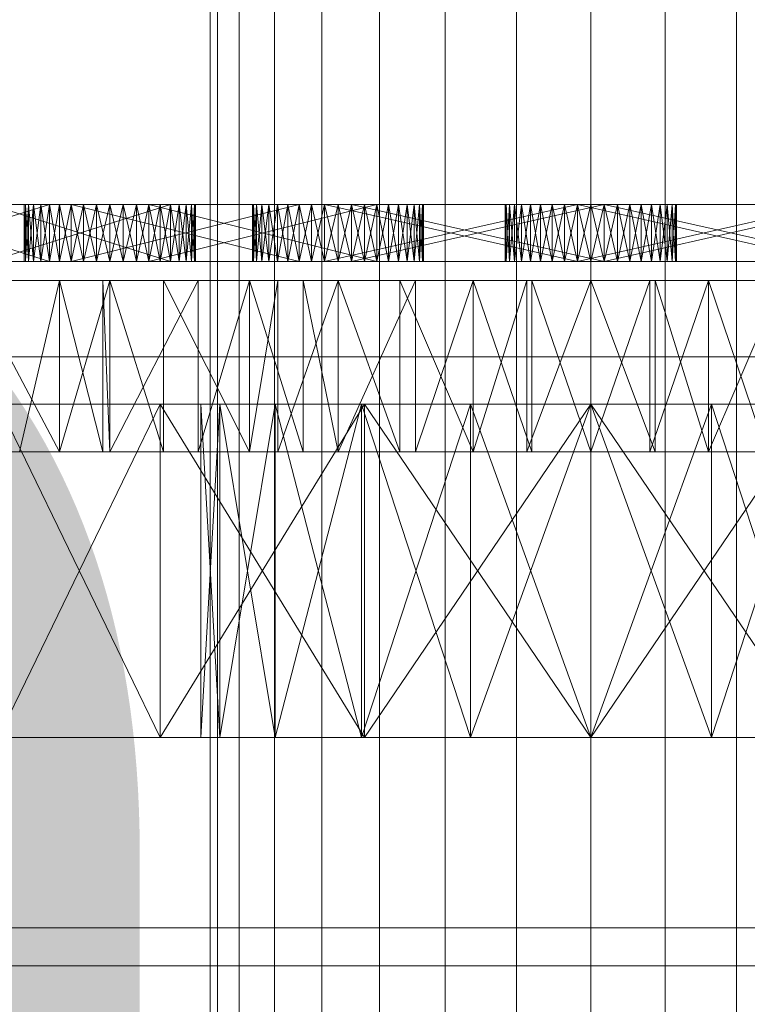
# Model space of a CAD drawing. Header units: millimetres. Extents: x -1970 to 61924, y -58230 to 6847.
# Tile 809 of 925: x 59951 to 60028, y -16628 to -16525. Entities that reach past the tile are written whole.
import ezdxf

# ---------------------------------------------------------------- set-up
doc = ezdxf.new("R2010")
doc.units = ezdxf.units.MM
doc.layers.add('COTAS_P', color=1, linetype='Continuous', lineweight=0)
doc.layers.add('superior_secador', color=7, linetype='Continuous', lineweight=0)
doc.dimstyles.new('R19_100', dxfattribs={"dimtxt": 250, "dimasz": 150, "dimexe": 150, "dimexo": 80, "dimgap": 100, "dimtad": 1, "dimtih": 1, "dimtoh": 1, "dimdsep": 46, "dimcen": 0.09, "dimadec": 0, "dimazin": 0, "dimtfac": 1, "dimtdec": 4, "dimtofl": 0, "dimtmove": 0, "dimatfit": 3, "dimfxl": 1, "dimtolj": 1, "dimtzin": 0, "dimarcsym": 0})

# ---------------------------------------------------------------- blocks, each defined once
blk = doc.blocks.new('DIM_R26_30')
at = {"layer": 'COTAS_P'}
for p, q in [((60161.13, -15400), (60116.13, -15550)), ((61061.13, -15400), (60161.13, -15400)), ((60161.13, -19750), (60161.13, -15400)), ((60161.13, -15400), (60206.13, -15550)), ((60161.13, -19750), (60116.13, -19600)), ((60161.13, -19750), (60206.13, -19600)), ((61061.13, -19750), (60161.13, -19750))]:
    blk.add_line(p, q, dxfattribs=at)
blk.add_text('4350 P', height=250, rotation=90, dxfattribs=at).set_placement((60061.13, -17575))

msp = doc.modelspace()

# ---------------------------------------------------------------- linework, layer by layer
at = {"layer": 'superior_secador'}
for p, q in [((59971.134, -16520), (59971.134, -16675)), ((59971.902, -16520), (59971.902, -16675)), ((59974.179, -16520), (59974.179, -16675)), ((59977.875, -16520), (59977.875, -16675)), ((59982.85, -16520), (59982.85, -16675)), ((59988.911, -16520), (59988.911, -16675)), ((59995.827, -16520), (59995.827, -16675)), ((60003.33, -16520), (60003.33, -16675)), ((60011.134, -16520), (60011.134, -16675)), ((60018.937, -16520), (60018.937, -16675)), ((60026.441, -16520), (60026.441, -16675)), ((59956.499, -16544), (59932.558, -16544)), ((59932.999, -16544), (59956.499, -16544)), ((59968.603, -16544), (59932.999, -16544)), ((59954.22, -16544), (59934.276, -16544)), ((59956.499, -16544), (59934.276, -16544)), ((59935.194, -16544), (59954.22, -16544)), ((59954.22, -16544), (59935.194, -16550)), ((59935.194, -16544), (59954.22, -16550)), ((59938.776, -16544), (59968.603, -16544)), ((59956.499, -16544), (59938.776, -16544)), ((59968.603, -16544), (59941.558, -16544)), ((59944.339, -16544), (59968.603, -16544)), ((59946.849, -16544), (59966.948, -16544)), ((59946.849, -16544), (59968.603, -16544)), ((59966.948, -16544), (59947.923, -16544)), ((59947.923, -16544), (59966.948, -16550)), ((59966.948, -16544), (59947.923, -16550)), ((59952.025, -16544), (59951.585, -16544)), ((59951.585, -16544), (59951.694, -16544)), ((59951.694, -16544), (59951.585, -16550)), ((59951.585, -16544), (59951.585, -16550)), ((59951.585, -16544), (59951.694, -16550)), ((59953.304, -16544), (59951.585, -16544)), ((59957.804, -16544), (59951.585, -16544)), ((59951.585, -16544), (59983.151, -16544)), ((59990.923, -16544), (59951.585, -16544)), ((59951.694, -16544), (59952.025, -16544)), ((59952.025, -16544), (59951.694, -16550)), ((59951.694, -16544), (59951.694, -16550)), ((59951.694, -16544), (59952.025, -16550)), ((59953.304, -16544), (59952.025, -16544)), ((59952.025, -16544), (59952.566, -16544)), ((59955.294, -16544), (59952.025, -16544)), ((59983.151, -16544), (59952.025, -16544)), ((59952.566, -16544), (59952.025, -16550)), ((59952.025, -16544), (59952.025, -16550)), ((59952.025, -16544), (59952.566, -16550)), ((59952.566, -16544), (59953.304, -16544)), ((59953.304, -16544), (59952.566, -16550)), ((59952.566, -16544), (59952.566, -16550)), ((59952.566, -16544), (59953.304, -16550)), ((59955.294, -16544), (59953.304, -16544)), ((59953.304, -16544), (59954.22, -16544)), ((59954.22, -16544), (59953.304, -16550)), ((59953.304, -16544), (59953.304, -16550)), ((59953.304, -16544), (59954.22, -16550)), ((59957.804, -16544), (59953.304, -16544)), ((59953.304, -16544), (59983.151, -16544)), ((59954.22, -16544), (59955.294, -16544)), ((59955.294, -16544), (59954.22, -16550)), ((59954.22, -16544), (59954.22, -16550)), ((59954.22, -16544), (59955.294, -16550)), ((59956.499, -16544), (59954.22, -16544)), ((59980.472, -16544), (59955.294, -16544)), ((59955.294, -16544), (59956.499, -16544)), ((59955.294, -16544), (59957.804, -16544)), ((59983.151, -16544), (59955.294, -16544)), ((59955.294, -16544), (59960.585, -16544)), ((59955.294, -16544), (59990.923, -16544)), ((59956.499, -16544), (59955.294, -16550)), ((59955.294, -16544), (59955.294, -16550)), ((59955.294, -16544), (59956.499, -16550)), ((59956.499, -16544), (59980.472, -16544)), ((59957.804, -16544), (59956.499, -16544)), ((59980.472, -16544), (59956.499, -16550)), ((59956.499, -16544), (59956.499, -16550)), ((59956.499, -16544), (59957.804, -16550)), ((59959.177, -16544), (59956.499, -16544)), ((59961.991, -16544), (59956.499, -16544)), ((59966.948, -16544), (59956.499, -16544)), ((59968.603, -16544), (59956.499, -16544)), ((59957.804, -16544), (59956.499, -16550)), ((59956.499, -16544), (59980.472, -16550)), ((59957.804, -16544), (59960.585, -16544)), ((59959.177, -16544), (59957.804, -16544)), ((59957.804, -16544), (59957.804, -16550)), ((59957.804, -16544), (59959.177, -16550)), ((59959.177, -16544), (59957.804, -16550)), ((59963.366, -16544), (59957.804, -16544)), ((59990.923, -16544), (59957.804, -16544)), ((59960.585, -16544), (59959.177, -16544)), ((59959.177, -16544), (59959.177, -16550)), ((59959.177, -16544), (59960.585, -16550)), ((59961.991, -16544), (59959.177, -16544)), ((59960.585, -16544), (59959.177, -16550)), ((59960.585, -16544), (59963.366, -16544)), ((59961.991, -16544), (59960.585, -16544)), ((59960.585, -16544), (59990.923, -16544)), ((59960.585, -16544), (59960.585, -16550)), ((59960.585, -16544), (59961.991, -16550)), ((59961.991, -16544), (59960.585, -16550)), ((59963.366, -16544), (59961.991, -16544)), ((59961.991, -16544), (59961.991, -16550)), ((59961.991, -16544), (59963.366, -16550)), ((59964.671, -16544), (59961.991, -16544)), ((59966.948, -16544), (59961.991, -16544)), ((59963.366, -16544), (59961.991, -16550)), ((59963.366, -16544), (59988.644, -16544)), ((59964.671, -16544), (59963.366, -16544)), ((59963.366, -16544), (59990.923, -16544)), ((59963.366, -16544), (59963.366, -16550)), ((59963.366, -16544), (59964.671, -16550)), ((59964.671, -16544), (59963.366, -16550)), ((59988.644, -16544), (59964.671, -16544)), ((59964.671, -16544), (59964.671, -16550)), ((59964.671, -16544), (59988.644, -16550)), ((59966.948, -16544), (59964.671, -16544)), ((59964.671, -16544), (59965.874, -16544)), ((59965.874, -16544), (59964.671, -16550)), ((59988.644, -16544), (59964.671, -16550)), ((59964.671, -16544), (59965.874, -16550)), ((59965.874, -16544), (59966.948, -16544)), ((59966.948, -16544), (59965.874, -16550)), ((59965.874, -16544), (59965.874, -16550)), ((59965.874, -16544), (59966.948, -16550)), ((59966.948, -16544), (59968.603, -16544)), ((59967.866, -16544), (59966.948, -16544)), ((59969.474, -16544), (59966.948, -16544)), ((59966.948, -16550), (59966.948, -16544)), ((59966.948, -16544), (59967.866, -16550)), ((59967.866, -16544), (59966.948, -16550)), ((59968.603, -16544), (59967.866, -16544)), ((59967.866, -16544), (59967.866, -16550)), ((59967.866, -16544), (59968.603, -16550)), ((59968.603, -16544), (59967.866, -16550)), ((59968.603, -16544), (59969.474, -16544)), ((59969.144, -16544), (59968.603, -16544)), ((59968.603, -16544), (59968.603, -16550)), ((59968.603, -16544), (59969.144, -16550)), ((59969.144, -16544), (59968.603, -16550)), ((59969.474, -16544), (59969.144, -16544)), ((59969.144, -16544), (59969.144, -16550)), ((59969.144, -16544), (59969.474, -16550)), ((59969.474, -16544), (59969.144, -16550)), ((59969.474, -16544), (59969.585, -16544)), ((59969.474, -16544), (59969.474, -16550)), ((59969.474, -16544), (59969.585, -16550)), ((59969.585, -16544), (59969.474, -16550)), ((59969.585, -16544), (59969.585, -16550)), ((59975.999, -16544), (59975.558, -16544)), ((59975.558, -16544), (59975.669, -16544)), ((59977.276, -16544), (59975.558, -16544)), ((59975.669, -16544), (59975.558, -16550)), ((59975.558, -16544), (59975.558, -16550)), ((59975.558, -16544), (59975.669, -16550)), ((59975.669, -16544), (59975.999, -16544)), ((59975.999, -16544), (59975.669, -16550)), ((59975.669, -16544), (59975.669, -16550)), ((59975.669, -16544), (59975.999, -16550)), ((59977.276, -16544), (59975.999, -16544)), ((59975.999, -16544), (59976.54, -16544)), ((59976.54, -16544), (59975.999, -16550)), ((59975.999, -16544), (59975.999, -16550)), ((59975.999, -16544), (59976.54, -16550)), ((59979.269, -16544), (59975.999, -16544)), ((59975.999, -16544), (60012.542, -16544)), ((60015.22, -16544), (59975.999, -16544)), ((59976.54, -16544), (59977.276, -16544)), ((59977.276, -16544), (59976.54, -16550)), ((59976.54, -16544), (59976.54, -16550)), ((59976.54, -16544), (59977.276, -16550)), ((59979.269, -16544), (59977.276, -16544)), ((59977.276, -16544), (59978.194, -16544)), ((59981.776, -16544), (59977.276, -16544)), ((60012.542, -16544), (59977.276, -16544)), ((59977.276, -16544), (60015.22, -16544)), ((59978.194, -16544), (59977.276, -16550)), ((59977.276, -16544), (59977.276, -16550)), ((59977.276, -16544), (59978.194, -16550)), ((59978.194, -16544), (59979.269, -16544)), ((59979.269, -16544), (59978.194, -16550)), ((59978.194, -16544), (59978.194, -16550)), ((59978.194, -16544), (59979.269, -16550)), ((59981.776, -16544), (59979.269, -16544)), ((59979.269, -16544), (59980.472, -16544)), ((59980.472, -16544), (59979.269, -16550)), ((59979.269, -16544), (59979.269, -16550)), ((59979.269, -16544), (59980.472, -16550)), ((59984.558, -16544), (59979.269, -16544)), ((59979.269, -16544), (60012.542, -16544)), ((60015.22, -16544), (59979.269, -16544)), ((59980.472, -16544), (59981.776, -16544)), ((59981.776, -16544), (59980.472, -16550)), ((59980.472, -16544), (59980.472, -16550)), ((59980.472, -16544), (59981.776, -16550)), ((59983.151, -16544), (59980.472, -16544)), ((60009.726, -16544), (59981.776, -16544)), ((59981.776, -16544), (59983.151, -16544)), ((59981.776, -16544), (59984.558, -16544)), ((60012.542, -16544), (59981.776, -16544)), ((59981.776, -16544), (60015.22, -16544)), ((59983.151, -16544), (59981.776, -16550)), ((59981.776, -16544), (59981.776, -16550)), ((59981.776, -16544), (59983.151, -16550)), ((59983.151, -16544), (60009.726, -16544)), ((59984.558, -16544), (59983.151, -16544)), ((60009.726, -16544), (59983.151, -16550)), ((59983.151, -16544), (59983.151, -16550)), ((59983.151, -16544), (59984.558, -16550)), ((59985.966, -16544), (59983.151, -16544)), ((59988.644, -16544), (59983.151, -16544)), ((59992.577, -16544), (59983.151, -16544)), ((59990.923, -16544), (59983.151, -16544)), ((59984.558, -16544), (59983.151, -16550)), ((59983.151, -16544), (60009.726, -16550)), ((59984.558, -16544), (60012.542, -16544)), ((59985.966, -16544), (59984.558, -16544)), ((59984.558, -16544), (60015.22, -16544)), ((59984.558, -16544), (59984.558, -16550)), ((59984.558, -16544), (59985.966, -16550)), ((59985.966, -16544), (59984.558, -16550)), ((60012.542, -16544), (59985.966, -16544)), ((59985.966, -16544), (59985.966, -16550)), ((59985.966, -16544), (60012.542, -16550)), ((59988.644, -16544), (59985.966, -16544)), ((59985.966, -16544), (59987.339, -16544)), ((59987.339, -16544), (59985.966, -16550)), ((60012.542, -16544), (59985.966, -16550)), ((59985.966, -16544), (59987.339, -16550)), ((59987.339, -16544), (59988.644, -16544)), ((59988.644, -16544), (59987.339, -16550)), ((59987.339, -16544), (59987.339, -16550)), ((59987.339, -16544), (59988.644, -16550)), ((59988.644, -16544), (59990.923, -16544)), ((59989.849, -16544), (59988.644, -16544)), ((59992.577, -16544), (59988.644, -16544)), ((59988.644, -16550), (59988.644, -16544)), ((59988.644, -16544), (59989.849, -16550)), ((59989.849, -16544), (59988.644, -16550)), ((59990.923, -16544), (59989.849, -16544)), ((59989.849, -16544), (59989.849, -16550)), ((59989.849, -16544), (59990.923, -16550)), ((59990.923, -16544), (59989.849, -16550)), ((59990.923, -16544), (59992.577, -16544)), ((59991.839, -16544), (59990.923, -16544)), ((59990.923, -16544), (59993.448, -16544)), ((59990.923, -16544), (59990.923, -16550)), ((59990.923, -16544), (59991.839, -16550)), ((59991.839, -16544), (59990.923, -16550)), ((59992.577, -16544), (59991.839, -16544)), ((59991.839, -16544), (59991.839, -16550)), ((59991.839, -16544), (59992.577, -16550)), ((59992.577, -16544), (59991.839, -16550)), ((59992.577, -16544), (59993.448, -16544)), ((59993.118, -16544), (59992.577, -16544)), ((59992.577, -16544), (59992.577, -16550)), ((59992.577, -16544), (59993.118, -16550)), ((59993.118, -16544), (59992.577, -16550)), ((59993.448, -16544), (59993.118, -16544)), ((59993.118, -16544), (59993.118, -16550)), ((59993.118, -16544), (59993.448, -16550)), ((59993.448, -16544), (59993.118, -16550)), ((59993.448, -16544), (59993.558, -16544)), ((59993.448, -16544), (59993.448, -16550)), ((59993.448, -16544), (59993.558, -16550)), ((59993.558, -16544), (59993.448, -16550)), ((59993.558, -16544), (59993.558, -16550)), ((60002.575, -16544), (60002.134, -16544)), ((60002.134, -16544), (60002.245, -16544)), ((60002.245, -16544), (60002.134, -16550)), ((60002.134, -16544), (60002.134, -16550)), ((60002.134, -16544), (60002.245, -16550)), ((60003.853, -16544), (60002.134, -16544)), ((60002.245, -16544), (60002.575, -16544)), ((60002.575, -16544), (60002.245, -16550)), ((60002.245, -16544), (60002.245, -16550)), ((60002.245, -16544), (60002.575, -16550)), ((60003.853, -16544), (60002.575, -16544)), ((60002.575, -16544), (60003.114, -16544)), ((60005.843, -16544), (60002.575, -16544)), ((60002.575, -16544), (60039.116, -16544)), ((60041.796, -16544), (60002.575, -16544)), ((60003.114, -16544), (60002.575, -16550)), ((60002.575, -16544), (60002.575, -16550)), ((60002.575, -16544), (60003.114, -16550)), ((60003.114, -16544), (60003.853, -16544)), ((60003.853, -16544), (60003.114, -16550)), ((60003.114, -16544), (60003.114, -16550)), ((60003.114, -16544), (60003.853, -16550)), ((60005.843, -16544), (60003.853, -16544)), ((60003.853, -16544), (60004.771, -16544)), ((60004.771, -16544), (60003.853, -16550)), ((60003.853, -16544), (60003.853, -16550)), ((60003.853, -16544), (60004.771, -16550)), ((60008.353, -16544), (60003.853, -16544)), ((60039.116, -16544), (60003.853, -16544)), ((60003.853, -16544), (60041.796, -16544)), ((60004.771, -16544), (60005.843, -16544)), ((60005.843, -16544), (60004.771, -16550)), ((60004.771, -16544), (60004.771, -16550)), ((60004.771, -16544), (60005.843, -16550)), ((60008.353, -16544), (60005.843, -16544)), ((60005.843, -16544), (60007.048, -16544)), ((60011.134, -16544), (60005.843, -16544)), ((60005.843, -16544), (60039.116, -16544)), ((60041.796, -16544), (60005.843, -16544)), ((60007.048, -16544), (60005.843, -16550)), ((60005.843, -16544), (60005.843, -16550)), ((60005.843, -16544), (60007.048, -16550)), ((60007.048, -16544), (60008.353, -16544)), ((60008.353, -16544), (60007.048, -16550)), ((60007.048, -16544), (60007.048, -16550)), ((60007.048, -16544), (60008.353, -16550)), ((60008.353, -16544), (60036.302, -16544)), ((60009.726, -16544), (60008.353, -16544)), ((60011.134, -16544), (60008.353, -16544)), ((60008.353, -16544), (60039.116, -16544)), ((60009.726, -16544), (60008.353, -16550)), ((60008.353, -16544), (60008.353, -16550)), ((60008.353, -16544), (60009.726, -16550)), ((60008.353, -16544), (60041.796, -16544)), ((60036.302, -16544), (60009.726, -16544)), ((60009.726, -16544), (60011.134, -16544)), ((60011.134, -16544), (60009.726, -16550)), ((60009.726, -16544), (60009.726, -16550)), ((60009.726, -16544), (60036.302, -16550)), ((60012.542, -16544), (60009.726, -16544)), ((60036.302, -16544), (60009.726, -16550)), ((60009.726, -16544), (60011.134, -16550)), ((60039.116, -16544), (60011.134, -16544)), ((60011.134, -16544), (60012.542, -16544)), ((60041.796, -16544), (60011.134, -16544)), ((60012.542, -16544), (60011.134, -16550)), ((60011.134, -16544), (60011.134, -16550)), ((60011.134, -16544), (60012.542, -16550)), ((60012.542, -16544), (60039.116, -16544)), ((60039.116, -16544), (60012.542, -16550)), ((60012.542, -16544), (60012.542, -16550)), ((60012.542, -16544), (60015.22, -16544)), ((60013.915, -16544), (60012.542, -16544)), ((60017.497, -16544), (60012.542, -16544)), ((60020.023, -16544), (60012.542, -16544)), ((60012.542, -16544), (60013.915, -16550)), ((60013.915, -16544), (60012.542, -16550)), ((60012.542, -16544), (60039.116, -16550)), ((60015.22, -16544), (60013.915, -16544)), ((60013.915, -16544), (60013.915, -16550)), ((60013.915, -16544), (60015.22, -16550)), ((60015.22, -16544), (60013.915, -16550)), ((60015.22, -16544), (60017.497, -16544)), ((60016.425, -16544), (60015.22, -16544)), ((60015.22, -16544), (60019.153, -16544)), ((60015.22, -16544), (60020.023, -16544)), ((60015.22, -16544), (60015.22, -16550)), ((60015.22, -16544), (60016.425, -16550)), ((60016.425, -16544), (60015.22, -16550)), ((60017.497, -16544), (60016.425, -16544)), ((60016.425, -16544), (60016.425, -16550)), ((60016.425, -16544), (60017.497, -16550)), ((60017.497, -16544), (60016.425, -16550)), ((60017.497, -16544), (60019.153, -16544)), ((60018.415, -16544), (60017.497, -16544)), ((60020.023, -16544), (60017.497, -16544)), ((60017.497, -16544), (60017.497, -16550)), ((60017.497, -16544), (60018.415, -16550)), ((60018.415, -16544), (60017.497, -16550)), ((60019.153, -16544), (60018.415, -16544)), ((60018.415, -16544), (60018.415, -16550)), ((60018.415, -16544), (60019.153, -16550)), ((60019.153, -16544), (60018.415, -16550)), ((60019.153, -16544), (60020.023, -16544)), ((60019.692, -16544), (60019.153, -16544)), ((60019.153, -16544), (60019.153, -16550)), ((60019.153, -16544), (60019.692, -16550)), ((60019.692, -16544), (60019.153, -16550)), ((60020.023, -16544), (60019.692, -16544)), ((60019.692, -16544), (60019.692, -16550)), ((60019.692, -16544), (60020.023, -16550)), ((60020.023, -16544), (60019.692, -16550)), ((60020.023, -16544), (60020.134, -16544)), ((60020.023, -16544), (60020.023, -16550)), ((60020.023, -16544), (60020.134, -16550)), ((60020.134, -16544), (60020.023, -16550)), ((60020.134, -16544), (60020.134, -16550)), ((59932.558, -16550), (59956.499, -16550)), ((59956.499, -16550), (59932.999, -16550)), ((59932.999, -16550), (59968.603, -16550)), ((59934.276, -16550), (59954.22, -16550)), ((59934.276, -16550), (59956.499, -16550)), ((59954.22, -16550), (59935.194, -16550)), ((59968.603, -16550), (59938.776, -16550)), ((59938.776, -16550), (59956.499, -16550)), ((59941.558, -16550), (59968.603, -16550)), ((59968.603, -16550), (59944.339, -16550)), ((59966.948, -16550), (59946.849, -16550)), ((59968.603, -16550), (59946.849, -16550)), ((59947.923, -16550), (59966.948, -16550)), ((59951.585, -16550), (59952.025, -16550)), ((59951.694, -16550), (59951.585, -16550)), ((59951.585, -16550), (59953.304, -16550)), ((59951.585, -16550), (59957.804, -16550)), ((59983.151, -16550), (59951.585, -16550)), ((59951.585, -16550), (59990.923, -16550)), ((59952.025, -16550), (59951.694, -16550)), ((59952.025, -16550), (59953.304, -16550)), ((59952.566, -16550), (59952.025, -16550)), ((59952.025, -16550), (59955.294, -16550)), ((59952.025, -16550), (59983.151, -16550)), ((59953.304, -16550), (59952.566, -16550)), ((59953.304, -16550), (59955.294, -16550)), ((59954.22, -16550), (59953.304, -16550)), ((59953.304, -16550), (59957.804, -16550)), ((59983.151, -16550), (59953.304, -16550)), ((59955.294, -16550), (59954.22, -16550)), ((59954.22, -16550), (59956.499, -16550)), ((59955.294, -16550), (59980.472, -16550)), ((59956.499, -16550), (59955.294, -16550)), ((59957.804, -16550), (59955.294, -16550)), ((59955.294, -16550), (59983.151, -16550)), ((59960.585, -16550), (59955.294, -16550)), ((59990.923, -16550), (59955.294, -16550)), ((59980.472, -16550), (59956.499, -16550)), ((59956.499, -16550), (59957.804, -16550)), ((59956.499, -16550), (59959.177, -16550)), ((59956.499, -16550), (59961.991, -16550)), ((59956.499, -16550), (59966.948, -16550)), ((59956.499, -16550), (59968.603, -16550)), ((59960.585, -16550), (59957.804, -16550)), ((59957.804, -16550), (59959.177, -16550)), ((59957.804, -16550), (59963.366, -16550)), ((59957.804, -16550), (59990.923, -16550)), ((59959.177, -16550), (59960.585, -16550)), ((59959.177, -16550), (59961.991, -16550)), ((59963.366, -16550), (59960.585, -16550)), ((59960.585, -16550), (59961.991, -16550)), ((59990.923, -16550), (59960.585, -16550)), ((59961.991, -16550), (59963.366, -16550)), ((59961.991, -16550), (59964.671, -16550)), ((59961.991, -16550), (59966.948, -16550)), ((59988.644, -16550), (59963.366, -16550)), ((59963.366, -16550), (59964.671, -16550)), ((59990.923, -16550), (59963.366, -16550)), ((59964.671, -16550), (59988.644, -16550)), ((59964.671, -16550), (59966.948, -16550)), ((59965.874, -16550), (59964.671, -16550)), ((59966.948, -16550), (59965.874, -16550)), ((59968.603, -16550), (59966.948, -16550)), ((59966.948, -16550), (59967.866, -16550)), ((59966.948, -16550), (59969.474, -16550)), ((59967.866, -16550), (59968.603, -16550)), ((59969.474, -16550), (59968.603, -16550)), ((59968.603, -16550), (59969.144, -16550)), ((59969.144, -16550), (59969.474, -16550)), ((59969.474, -16550), (59969.585, -16550)), ((59975.558, -16550), (59975.999, -16550)), ((59975.669, -16550), (59975.558, -16550)), ((59975.558, -16550), (59977.276, -16550)), ((59975.999, -16550), (59975.669, -16550)), ((59975.999, -16550), (59977.276, -16550)), ((59976.54, -16550), (59975.999, -16550)), ((59975.999, -16550), (59979.269, -16550)), ((60012.542, -16550), (59975.999, -16550)), ((59975.999, -16550), (60015.22, -16550)), ((59977.276, -16550), (59976.54, -16550)), ((59977.276, -16550), (59979.269, -16550)), ((59978.194, -16550), (59977.276, -16550)), ((59977.276, -16550), (59981.776, -16550)), ((59977.276, -16550), (60012.542, -16550)), ((60015.22, -16550), (59977.276, -16550)), ((59979.269, -16550), (59978.194, -16550)), ((59979.269, -16550), (59981.776, -16550)), ((59980.472, -16550), (59979.269, -16550)), ((59979.269, -16550), (59984.558, -16550)), ((60012.542, -16550), (59979.269, -16550)), ((59979.269, -16550), (60015.22, -16550)), ((59981.776, -16550), (59980.472, -16550)), ((59980.472, -16550), (59983.151, -16550)), ((59981.776, -16550), (60009.726, -16550)), ((59983.151, -16550), (59981.776, -16550)), ((59984.558, -16550), (59981.776, -16550)), ((59981.776, -16550), (60012.542, -16550)), ((60015.22, -16550), (59981.776, -16550)), ((60009.726, -16550), (59983.151, -16550)), ((59983.151, -16550), (59984.558, -16550)), ((59983.151, -16550), (59985.966, -16550)), ((59983.151, -16550), (59988.644, -16550)), ((59983.151, -16550), (59992.577, -16550)), ((59983.151, -16550), (59990.923, -16550)), ((60012.542, -16550), (59984.558, -16550)), ((59984.558, -16550), (59985.966, -16550)), ((60015.22, -16550), (59984.558, -16550)), ((59985.966, -16550), (60012.542, -16550)), ((59985.966, -16550), (59988.644, -16550)), ((59987.339, -16550), (59985.966, -16550)), ((59988.644, -16550), (59987.339, -16550)), ((59990.923, -16550), (59988.644, -16550)), ((59988.644, -16550), (59989.849, -16550)), ((59988.644, -16550), (59992.577, -16550)), ((59989.849, -16550), (59990.923, -16550)), ((59992.577, -16550), (59990.923, -16550)), ((59990.923, -16550), (59991.839, -16550)), ((59993.448, -16550), (59990.923, -16550)), ((59991.839, -16550), (59992.577, -16550)), ((59993.448, -16550), (59992.577, -16550)), ((59992.577, -16550), (59993.118, -16550)), ((59993.118, -16550), (59993.448, -16550)), ((59993.448, -16550), (59993.558, -16550)), ((60002.134, -16550), (60002.575, -16550)), ((60002.245, -16550), (60002.134, -16550)), ((60002.134, -16550), (60003.853, -16550)), ((60002.575, -16550), (60002.245, -16550)), ((60002.575, -16550), (60003.853, -16550)), ((60003.114, -16550), (60002.575, -16550)), ((60002.575, -16550), (60005.843, -16550)), ((60039.116, -16550), (60002.575, -16550)), ((60002.575, -16550), (60041.796, -16550)), ((60003.853, -16550), (60003.114, -16550)), ((60003.853, -16550), (60005.843, -16550)), ((60004.771, -16550), (60003.853, -16550)), ((60003.853, -16550), (60008.353, -16550)), ((60003.853, -16550), (60039.116, -16550)), ((60041.796, -16550), (60003.853, -16550)), ((60005.843, -16550), (60004.771, -16550)), ((60005.843, -16550), (60008.353, -16550)), ((60007.048, -16550), (60005.843, -16550)), ((60005.843, -16550), (60011.134, -16550)), ((60039.116, -16550), (60005.843, -16550)), ((60005.843, -16550), (60041.796, -16550)), ((60008.353, -16550), (60007.048, -16550)), ((60036.302, -16550), (60008.353, -16550)), ((60008.353, -16550), (60009.726, -16550)), ((60008.353, -16550), (60011.134, -16550)), ((60039.116, -16550), (60008.353, -16550)), ((60041.796, -16550), (60008.353, -16550)), ((60009.726, -16550), (60036.302, -16550)), ((60011.134, -16550), (60009.726, -16550)), ((60009.726, -16550), (60012.542, -16550)), ((60011.134, -16550), (60039.116, -16550)), ((60012.542, -16550), (60011.134, -16550)), ((60011.134, -16550), (60041.796, -16550)), ((60039.116, -16550), (60012.542, -16550)), ((60015.22, -16550), (60012.542, -16550)), ((60012.542, -16550), (60013.915, -16550)), ((60012.542, -16550), (60017.497, -16550)), ((60012.542, -16550), (60020.023, -16550)), ((60013.915, -16550), (60015.22, -16550)), ((60017.497, -16550), (60015.22, -16550)), ((60015.22, -16550), (60016.425, -16550)), ((60019.153, -16550), (60015.22, -16550)), ((60020.023, -16550), (60015.22, -16550)), ((60016.425, -16550), (60017.497, -16550)), ((60019.153, -16550), (60017.497, -16550)), ((60017.497, -16550), (60018.415, -16550)), ((60017.497, -16550), (60020.023, -16550)), ((60018.415, -16550), (60019.153, -16550)), ((60020.023, -16550), (60019.153, -16550)), ((60019.153, -16550), (60019.692, -16550)), ((60019.692, -16550), (60020.023, -16550)), ((60020.023, -16550), (60020.134, -16550)), ((59955.273, -16552), (59933.107, -16552)), ((59955.273, -16552), (59940.745, -16552)), ((59940.745, -16552), (59975.269, -16552)), ((59940.745, -16552), (60023.491, -16552)), ((59943.775, -16552), (59955.273, -16552)), ((59955.273, -16552), (59945.739, -16552)), ((59945.739, -16552), (59955.273, -16570)), ((59951.062, -16552), (59955.273, -16552)), ((59955.273, -16552), (59951.062, -16570)), ((59969.857, -16552), (59955.273, -16552)), ((59975.269, -16552), (59955.273, -16552)), ((59959.827, -16552), (59955.273, -16552)), ((59998.776, -16552), (59955.273, -16552)), ((60046.999, -16552), (59955.273, -16552)), ((60089.161, -16552), (59955.273, -16552)), ((59955.273, -16552), (60023.491, -16552)), ((59955.282, -16552), (59955.273, -16570)), ((59955.273, -16552), (59955.273, -16570)), ((59955.273, -16552), (59959.827, -16570)), ((59969.857, -16552), (59955.282, -16552)), ((59955.282, -16552), (59960.585, -16552)), ((59960.585, -16552), (59955.282, -16570)), ((59955.282, -16552), (59955.282, -16570)), ((59959.827, -16552), (59966.198, -16552)), ((59960.585, -16552), (59959.827, -16552)), ((59959.827, -16552), (59975.269, -16552)), ((59959.827, -16552), (59959.827, -16570)), ((59959.827, -16552), (59960.585, -16570)), ((59960.585, -16552), (59969.857, -16552)), ((59966.198, -16552), (59960.585, -16552)), ((59969.857, -16552), (59960.585, -16570)), ((59960.585, -16552), (59960.585, -16570)), ((59960.585, -16552), (59966.198, -16570)), ((59975.269, -16552), (59966.198, -16552)), ((59966.198, -16552), (59966.198, -16570)), ((59966.198, -16552), (59975.269, -16570)), ((59969.857, -16552), (59975.269, -16552)), ((59975.269, -16552), (59969.857, -16570)), ((59969.857, -16552), (59969.857, -16570)), ((59992.692, -16552), (59975.269, -16552)), ((59975.269, -16552), (59978.224, -16552)), ((59998.776, -16552), (59975.269, -16552)), ((59980.901, -16552), (59975.269, -16552)), ((59975.269, -16552), (60023.491, -16552)), ((59978.224, -16552), (59975.269, -16570)), ((59975.269, -16552), (59975.269, -16570)), ((59975.269, -16552), (59980.901, -16570)), ((59992.692, -16552), (59978.224, -16552)), ((59978.224, -16552), (59984.558, -16552)), ((59984.558, -16552), (59978.224, -16570)), ((59978.224, -16552), (59978.224, -16570)), ((59980.901, -16552), (59991.058, -16552)), ((59984.558, -16552), (59980.901, -16552)), ((59980.901, -16552), (59998.776, -16552)), ((59980.901, -16552), (59980.901, -16570)), ((59980.901, -16552), (59984.558, -16570)), ((59984.558, -16552), (59992.692, -16552)), ((59991.058, -16552), (59984.558, -16552)), ((59992.692, -16552), (59984.558, -16570)), ((59984.558, -16552), (59984.558, -16570)), ((59984.558, -16552), (59991.058, -16570)), ((59998.776, -16552), (59991.058, -16552)), ((59991.058, -16552), (59991.058, -16570)), ((59991.058, -16552), (59998.776, -16570)), ((59992.692, -16552), (59998.776, -16552)), ((59998.776, -16552), (59992.692, -16570)), ((59992.692, -16552), (59992.692, -16570)), ((60017.333, -16552), (59998.776, -16552)), ((59998.776, -16552), (60004.386, -16552)), ((60023.491, -16552), (59998.776, -16552)), ((60004.935, -16552), (59998.776, -16552)), ((60046.999, -16552), (59998.776, -16552)), ((60004.386, -16552), (59998.776, -16570)), ((59998.776, -16552), (59998.776, -16570)), ((59998.776, -16552), (60004.935, -16570)), ((60017.333, -16552), (60004.386, -16552)), ((60004.386, -16552), (60011.134, -16552)), ((60011.134, -16552), (60004.386, -16570)), ((60004.386, -16552), (60004.386, -16570)), ((60004.935, -16552), (60017.882, -16552)), ((60011.134, -16552), (60004.935, -16552)), ((60004.935, -16552), (60023.491, -16552)), ((60004.935, -16552), (60004.935, -16570)), ((60004.935, -16552), (60011.134, -16570)), ((60011.134, -16552), (60017.333, -16552)), ((60017.882, -16552), (60011.134, -16552)), ((60017.333, -16552), (60011.134, -16570)), ((60011.134, -16552), (60011.134, -16570)), ((60011.134, -16552), (60017.882, -16570)), ((60017.333, -16552), (60023.491, -16552)), ((60023.491, -16552), (60017.333, -16570)), ((60017.333, -16552), (60017.333, -16570)), ((60023.491, -16552), (60017.882, -16552)), ((60017.882, -16552), (60017.882, -16570)), ((60017.882, -16552), (60023.491, -16570)), ((60041.366, -16552), (60023.491, -16552)), ((60023.491, -16552), (60031.21, -16552)), ((60046.999, -16552), (60023.491, -16552)), ((60029.575, -16552), (60023.491, -16552)), ((60023.491, -16552), (60066.995, -16552)), ((60023.491, -16552), (60089.161, -16552)), ((60031.21, -16552), (60023.491, -16570)), ((60023.491, -16552), (60023.491, -16570)), ((60023.491, -16552), (60029.575, -16570)), ((60201.134, -16560), (59821.134, -16560)), ((59934.134, -16565), (59972.14, -16565)), ((59970.134, -16565), (59934.134, -16565)), ((59934.134, -16565), (59977.964, -16565)), ((59934.134, -16565), (59987.339, -16565)), ((59934.134, -16565), (59987.034, -16565)), ((59948.839, -16565), (59987.339, -16565)), ((59965.874, -16565), (59948.839, -16565)), ((59965.874, -16565), (59948.839, -16600)), ((59948.839, -16565), (59965.874, -16600)), ((59987.339, -16565), (59965.874, -16565)), ((59987.339, -16565), (59965.874, -16600)), ((59965.874, -16565), (59965.874, -16600)), ((59965.874, -16565), (59987.339, -16600)), ((59972.14, -16565), (59970.134, -16565)), ((59972.14, -16565), (59970.134, -16600)), ((59970.134, -16565), (59970.134, -16600)), ((59970.134, -16565), (59972.14, -16600)), ((59977.964, -16565), (59972.14, -16565)), ((59977.964, -16565), (59972.14, -16600)), ((59972.14, -16565), (59972.14, -16600)), ((59972.14, -16565), (59977.964, -16600)), ((59987.034, -16565), (59977.964, -16565)), ((59987.034, -16565), (59977.964, -16600)), ((59977.964, -16565), (59977.964, -16600)), ((59977.964, -16565), (59987.034, -16600)), ((59987.339, -16565), (59987.034, -16565)), ((59998.464, -16565), (59987.034, -16565)), ((59998.464, -16565), (59987.034, -16600)), ((59987.034, -16565), (59987.034, -16600)), ((59987.034, -16565), (59998.464, -16600)), ((59987.339, -16565), (60034.929, -16565)), ((60011.134, -16565), (59987.339, -16565)), ((59987.339, -16565), (60073.429, -16565)), ((59987.339, -16565), (59998.464, -16565)), ((60023.804, -16565), (59987.339, -16565)), ((60035.233, -16565), (59987.339, -16565)), ((60011.134, -16565), (59987.339, -16600)), ((59987.339, -16565), (59987.339, -16600)), ((59987.339, -16565), (60011.134, -16600)), ((60011.134, -16565), (59998.464, -16565)), ((60011.134, -16565), (59998.464, -16600)), ((59998.464, -16565), (59998.464, -16600)), ((59998.464, -16565), (60011.134, -16600)), ((60034.929, -16565), (60011.134, -16565)), ((60073.429, -16565), (60011.134, -16565)), ((60011.134, -16565), (60023.804, -16565)), ((60034.929, -16565), (60011.134, -16600)), ((60011.134, -16565), (60011.134, -16600)), ((60011.134, -16565), (60034.929, -16600)), ((60023.804, -16565), (60011.134, -16600)), ((60011.134, -16565), (60023.804, -16600)), ((60073.429, -16565), (60023.804, -16565)), ((60023.804, -16565), (60035.233, -16565)), ((60035.233, -16565), (60023.804, -16600)), ((60023.804, -16565), (60023.804, -16600)), ((60023.804, -16565), (60035.233, -16600)), ((59933.107, -16570), (59955.273, -16570)), ((59940.745, -16570), (59955.273, -16570)), ((59975.269, -16570), (59940.745, -16570)), ((60023.491, -16570), (59940.745, -16570)), ((59955.273, -16570), (59943.775, -16570)), ((59945.739, -16570), (59955.273, -16570)), ((59955.273, -16570), (59951.062, -16570)), ((59955.273, -16570), (59969.857, -16570)), ((59955.273, -16570), (59975.269, -16570)), ((59955.273, -16570), (59959.827, -16570)), ((59955.273, -16570), (59998.776, -16570)), ((59955.273, -16570), (60046.999, -16570)), ((59955.273, -16570), (60089.161, -16570)), ((60023.491, -16570), (59955.273, -16570)), ((59955.282, -16570), (59969.857, -16570)), ((59960.585, -16570), (59955.282, -16570)), ((59966.198, -16570), (59959.827, -16570)), ((59959.827, -16570), (59960.585, -16570)), ((59975.269, -16570), (59959.827, -16570)), ((59969.857, -16570), (59960.585, -16570)), ((59960.585, -16570), (59966.198, -16570)), ((59966.198, -16570), (59975.269, -16570)), ((59975.269, -16570), (59969.857, -16570)), ((59971.902, -16570), (59971.134, -16570)), ((59971.134, -16570), (59971.134, -16675)), ((59974.179, -16570), (59971.902, -16570)), ((59971.902, -16570), (59971.902, -16675)), ((59977.875, -16570), (59974.179, -16570)), ((59974.179, -16570), (59974.179, -16675)), ((59975.269, -16570), (59992.692, -16570)), ((59978.224, -16570), (59975.269, -16570)), ((59975.269, -16570), (59998.776, -16570)), ((59975.269, -16570), (59980.901, -16570)), ((60023.491, -16570), (59975.269, -16570)), ((59982.85, -16570), (59977.875, -16570)), ((59977.875, -16570), (59977.875, -16675)), ((59978.224, -16570), (59992.692, -16570)), ((59984.558, -16570), (59978.224, -16570)), ((59991.058, -16570), (59980.901, -16570)), ((59980.901, -16570), (59984.558, -16570)), ((59998.776, -16570), (59980.901, -16570)), ((59988.911, -16570), (59982.85, -16570)), ((59982.85, -16570), (59982.85, -16675)), ((59992.692, -16570), (59984.558, -16570)), ((59984.558, -16570), (59991.058, -16570)), ((59995.827, -16570), (59988.911, -16570)), ((59988.911, -16570), (59988.911, -16675)), ((59991.058, -16570), (59998.776, -16570)), ((59998.776, -16570), (59992.692, -16570)), ((60003.33, -16570), (59995.827, -16570)), ((59995.827, -16570), (59995.827, -16675)), ((59998.776, -16570), (60017.333, -16570)), ((60004.386, -16570), (59998.776, -16570)), ((59998.776, -16570), (60023.491, -16570)), ((59998.776, -16570), (60004.935, -16570)), ((59998.776, -16570), (60046.999, -16570)), ((60011.134, -16570), (60003.33, -16570)), ((60003.33, -16570), (60003.33, -16675)), ((60004.386, -16570), (60017.333, -16570)), ((60011.134, -16570), (60004.386, -16570)), ((60017.882, -16570), (60004.935, -16570)), ((60004.935, -16570), (60011.134, -16570)), ((60023.491, -16570), (60004.935, -16570)), ((60018.937, -16570), (60011.134, -16570)), ((60011.134, -16570), (60011.134, -16675)), ((60017.333, -16570), (60011.134, -16570)), ((60011.134, -16570), (60017.882, -16570)), ((60023.491, -16570), (60017.333, -16570)), ((60017.882, -16570), (60023.491, -16570)), ((60026.441, -16570), (60018.937, -16570)), ((60018.937, -16570), (60018.937, -16675)), ((60023.491, -16570), (60041.366, -16570)), ((60031.21, -16570), (60023.491, -16570)), ((60023.491, -16570), (60046.999, -16570)), ((60023.491, -16570), (60029.575, -16570)), ((60066.995, -16570), (60023.491, -16570)), ((60089.161, -16570), (60023.491, -16570)), ((60033.357, -16570), (60026.441, -16570)), ((60026.441, -16570), (60026.441, -16675)), ((40461.134, -16600), (60461.134, -16600)), ((59211.134, -16600), (60211.134, -16600)), ((59461.134, -16600), (60461.134, -16600)), ((59972.14, -16600), (59934.134, -16600)), ((59934.134, -16600), (59970.134, -16600)), ((59977.964, -16600), (59934.134, -16600)), ((59987.339, -16600), (59934.134, -16600)), ((59987.034, -16600), (59934.134, -16600)), ((59987.339, -16600), (59948.839, -16600)), ((59948.839, -16600), (59965.874, -16600)), ((59965.874, -16600), (59987.339, -16600)), ((59970.134, -16600), (59972.14, -16600)), ((59972.14, -16600), (59977.964, -16600)), ((59977.964, -16600), (59987.034, -16600)), ((59987.034, -16600), (59987.339, -16600)), ((59987.034, -16600), (59998.464, -16600)), ((60034.929, -16600), (59987.339, -16600)), ((59987.339, -16600), (60011.134, -16600)), ((60073.429, -16600), (59987.339, -16600)), ((59998.464, -16600), (59987.339, -16600)), ((59987.339, -16600), (60023.804, -16600)), ((59987.339, -16600), (60035.233, -16600)), ((59998.464, -16600), (60011.134, -16600)), ((60011.134, -16600), (60034.929, -16600)), ((60011.134, -16600), (60073.429, -16600)), ((60023.804, -16600), (60011.134, -16600)), ((60023.804, -16600), (60073.429, -16600)), ((60035.233, -16600), (60023.804, -16600)), ((60461.134, -16620), (40461.134, -16620)), ((60461.134, -16624), (40461.134, -16624))]:
    msp.add_line(p, q, dxfattribs=at)

# ---------------------------------------------------------------- dimensions: what is measured, and where the dimension line sits
at = {"layer": 'COTAS_P'}
dim = msp.add_aligned_dim(p1=(61061.134, -19750), p2=(61061.134, -15400), distance=900, text='<> P', dimstyle='R19_100', dxfattribs=at)
dim.commit()
dim.dimension.update_dxf_attribs({"geometry": 'DIM_R26_30', "text_midpoint": (60161.134, -17575)})

doc.saveas('drawing.dxf')
